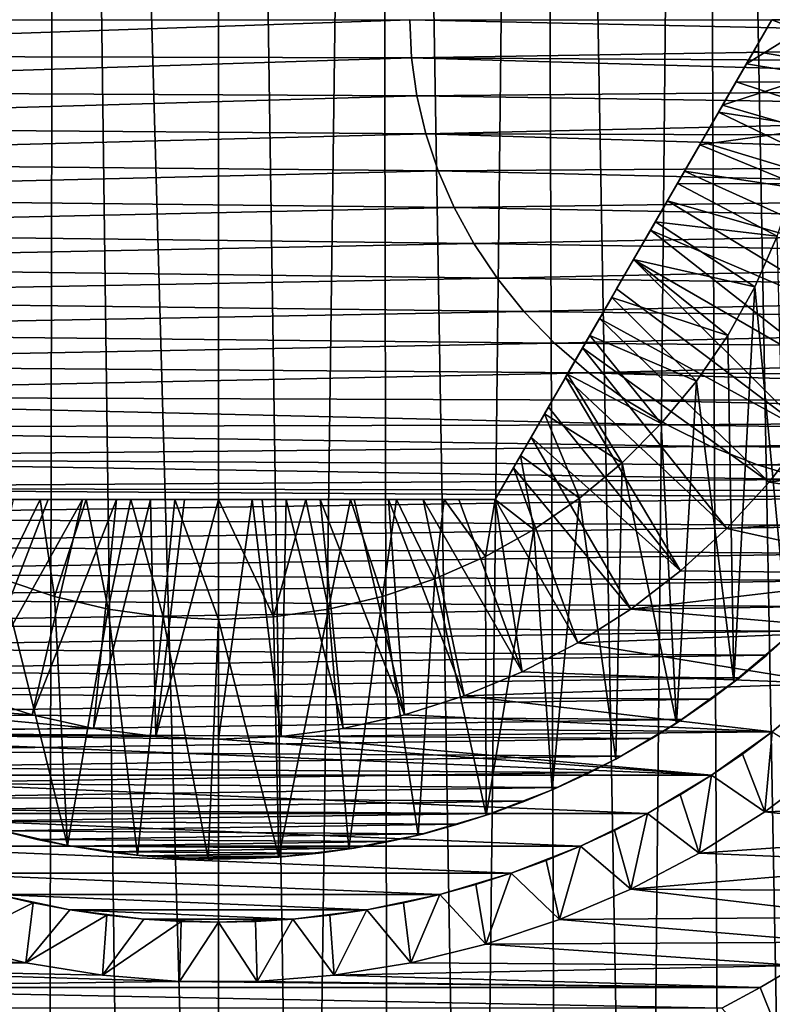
# Model space of a CAD drawing. Header units: metres. Extents: x -30 to 30, y -76 to 64.
# Tile 369 of 541: x -1.66 to 4.62, y 21.79 to 30. Entities that reach past the tile are written whole.
import ezdxf

# ---------------------------------------------------------------- set-up
doc = ezdxf.new("R2010")
doc.units = ezdxf.units.M
doc.layers.add('solid_508511', color=7, linetype='CONTINUOUS')

msp = doc.modelspace()

# ---------------------------------------------------------------- linework, layer by layer
at = {"layer": 'solid_508511'}
for points in [[(-1.425745, 10.251329, 22.955767), (-1.337299, 57.5, 22.961088), (-2.670147, 57.5, 22.844479)], [(-2.134133, 10.127596, 22.900774), (-1.425745, 10.251329, 22.955767), (-2.670147, 57.5, 22.844479)], [(-1.425745, 10.251329, 22.955767), (-0.713039, 10.325402, 22.988945), (-1.337299, 57.5, 22.961088)], [(-1.337299, 57.5, 22.961088), (0, 10.35, 23), (0, 57.5, 23)], [(-0.713039, 10.325402, 22.988945), (0, 10.35, 23), (-1.337299, 57.5, 22.961088)], [(0.713028, 10.325403, 22.988945), (1.337299, 57.5, 22.961088), (0, 57.5, 23)], [(0, 10.35, 23), (0.713028, 10.325403, 22.988945), (0, 57.5, 23)], [(0.713028, 10.325403, 22.988945), (1.425724, 10.251332, 22.955769), (1.337299, 57.5, 22.961088)], [(2.134112, 10.127601, 22.900776), (2.670147, 57.5, 22.844479), (1.337299, 57.5, 22.961088)], [(1.425724, 10.251332, 22.955769), (2.134112, 10.127601, 22.900776), (1.337299, 57.5, 22.961088)], [(2.134112, 10.127601, 22.900776), (2.837464, 9.95345, 22.824303), (2.670147, 57.5, 22.844479)], [(3.532685, 9.728444, 22.727079), (3.993941, 57.5, 22.650572), (2.670147, 57.5, 22.844479)], [(2.837464, 9.95345, 22.824303), (3.532685, 9.728444, 22.727079), (2.670147, 57.5, 22.844479)], [(3.532685, 9.728444, 22.727079), (4.216583, 9.452147, 22.610184), (3.993941, 57.5, 22.650572)], [(4.886701, 9.123749, 22.474878), (5.304138, 57.5, 22.380037), (3.993941, 57.5, 22.650572)], [(4.216583, 9.452147, 22.610184), (4.886701, 9.123749, 22.474878), (3.993941, 57.5, 22.650572)], [(-6.993744, 29.704144, -7), (-7, 30.000034, -7), (1.598076, 30, -7)], [(1.612737, 29.681604, -7), (-6.993744, 29.704144, -7), (1.598076, 30, -7)], [(10.00022, 29.816133, 7.544483), (1.612737, 29.681604, -7), (1.598076, 30, -7)], [(10.00022, 29.816133, 7.544483), (1.598076, 30, -7), (10.000314, 30, 7.553102)], [(4.618802, 30, -20.702564), (3.464102, 28, -14.500002), (3.646275, 28.315533, -14.483441)], [(4.466999, 29.73707, -20.619387), (3.464102, 28, -14.500002), (4.618802, 30, -20.702564)], [(4.618802, 30, -20.702564), (3.646275, 28.315533, -14.483441), (3.829648, 28.633144, -14.433737)], [(4.618802, 30, -20.702564), (3.829648, 28.633144, -14.433737), (4.015855, 28.955664, -14.350577)], [(4.618802, 30, -20.702564), (4.015855, 28.955664, -14.350577), (4.207068, 29.286856, -14.232921)], [(4.618802, 30, -20.702564), (4.207068, 29.286856, -14.232921), (4.406791, 29.632786, -14.077931)], [(4.406791, 29.632786, -14.077931), (4.978665, 29.538649, -13.5), (5, 30, -13.5)], [(4.618802, 30, -13.881198), (4.406791, 29.632786, -14.077931), (5, 30, -13.5)], [(4.618802, 30, -20.702564), (4.406791, 29.632786, -14.077931), (4.618802, 30, -13.881198)], [(4.466999, 29.73707, -20.619387), (4.618802, 30, -20.702564), (5.977163, 29.47707, -21.5)], [(4.618802, 30, -20.702564), (6, 30, -21.5), (5.977163, 29.47707, -21.5)], [(10.000038, 29.630878, 7.518483), (1.612737, 29.681604, -7), (10.00022, 29.816133, 7.544483)], [(4.466999, 29.73707, -20.619387), (4.319108, 29.480913, -20.54748), (3.464102, 28, -14.500002)], [(4.466999, 29.73707, -20.619387), (5.977163, 29.47707, -21.5), (4.319108, 29.480913, -20.54748)], [(1.612737, 29.681604, -7), (-6.97499, 29.408833, -7), (-6.993744, 29.704144, -7)], [(1.612737, 29.681604, -7), (1.656818, 29.364073, -7), (-6.97499, 29.408833, -7)], [(10.000075, 29.440229, 7.473949), (1.656818, 29.364073, -7), (1.612737, 29.681604, -7)], [(10.000075, 29.440229, 7.473949), (1.612737, 29.681604, -7), (10.000038, 29.630878, 7.518483)], [(4.406791, 29.632786, -14.077931), (4.207068, 29.286856, -14.232921), (4.978665, 29.538649, -13.5)], [(4.319108, 29.480913, -20.54748), (4.174129, 29.229803, -20.486511), (3.464102, 28, -14.500002)], [(4.319108, 29.480913, -20.54748), (5.908856, 28.958158, -21.5), (4.174129, 29.229803, -20.486511)], [(4.207068, 29.286856, -14.232921), (4.914877, 29.08131, -13.5), (4.978665, 29.538649, -13.5)], [(4.319108, 29.480913, -20.54748), (5.977163, 29.47707, -21.5), (5.908856, 28.958158, -21.5)], [(1.656818, 29.364073, -7), (-6.943773, 29.114561, -7), (-6.97499, 29.408833, -7)], [(10.000932, 29.240021, 7.408419), (1.656818, 29.364073, -7), (10.000075, 29.440229, 7.473949)], [(1.656818, 29.364073, -7), (1.730384, 29.049429, -7), (-6.943773, 29.114561, -7)], [(10.000932, 29.240021, 7.408419), (1.730384, 29.049429, -7), (1.656818, 29.364073, -7)], [(10.003689, 29.025465, 7.317835), (1.730384, 29.049429, -7), (10.000932, 29.240021, 7.408419)], [(4.174129, 29.229803, -20.486511), (4.03107, 28.982018, -20.436298), (3.464102, 28, -14.500002)], [(4.207068, 29.286856, -14.232921), (4.015855, 28.955664, -14.350577), (4.914877, 29.08131, -13.5)], [(4.174129, 29.229803, -20.486511), (5.795552, 28.447083, -21.5), (4.03107, 28.982018, -20.436298)], [(4.174129, 29.229803, -20.486511), (5.908856, 28.958158, -21.5), (5.795552, 28.447083, -21.5)], [(1.730384, 29.049429, -7), (-6.900136, 28.821817, -7), (-6.943773, 29.114561, -7)], [(4.015855, 28.955664, -14.350577), (4.80912, 28.63166, -13.5), (4.914877, 29.08131, -13.5)], [(1.730384, 29.049429, -7), (1.833847, 28.738335, -7), (-6.900136, 28.821817, -7)], [(10.010162, 28.793875, 7.197742), (1.833847, 28.738335, -7), (1.730384, 29.049429, -7)], [(10.010162, 28.793875, 7.197742), (1.730384, 29.049429, -7), (10.003689, 29.025465, 7.317835)], [(4.03107, 28.982018, -20.436298), (3.889006, 28.735956, -20.396841), (3.464102, 28, -14.500002)], [(4.03107, 28.982018, -20.436298), (5.795552, 28.447083, -21.5), (3.889006, 28.735956, -20.396841)], [(4.015855, 28.955664, -14.350577), (3.829648, 28.633144, -14.433737), (4.80912, 28.63166, -13.5)], [(1.833847, 28.738335, -7), (-6.844172, 28.531233, -7), (-6.900136, 28.821817, -7)], [(1.833847, 28.738335, -7), (1.96724, 28.433037, -7), (-6.844172, 28.531233, -7)], [(10.023155, 28.544376, 7.044078), (1.833847, 28.738335, -7), (10.010162, 28.793875, 7.197742)], [(10.023155, 28.544376, 7.044078), (1.96724, 28.433037, -7), (1.833847, 28.738335, -7)], [(3.889006, 28.735956, -20.396841), (3.747262, 28.490448, -20.368334), (3.464102, 28, -14.500002)], [(3.889006, 28.735956, -20.396841), (5.638171, 27.947914, -21.5), (3.747262, 28.490448, -20.368334)], [(3.889006, 28.735956, -20.396841), (5.795552, 28.447083, -21.5), (5.638171, 27.947914, -21.5)], [(3.829648, 28.633144, -14.433737), (3.646275, 28.315533, -14.483441), (4.662376, 28.193827, -13.5)], [(3.829648, 28.633144, -14.433737), (4.662376, 28.193827, -13.5), (4.80912, 28.63166, -13.5)], [(1.96724, 28.433037, -7), (-6.775984, 28.243292, -7), (-6.844172, 28.531233, -7)], [(10.046385, 28.280107, 6.855553), (1.96724, 28.433037, -7), (10.023155, 28.544376, 7.044078)], [(3.747262, 28.490448, -20.368334), (3.605686, 28.245232, -20.351082), (3.464102, 28, -14.500002)], [(3.747262, 28.490448, -20.368334), (5.437827, 27.464247, -21.5), (3.605686, 28.245232, -20.351082)], [(3.747262, 28.490448, -20.368334), (5.638171, 27.947914, -21.5), (5.437827, 27.464247, -21.5)], [(1.96724, 28.433037, -7), (2.130986, 28.134779, -7), (-6.775984, 28.243292, -7)], [(10.046385, 28.280107, 6.855553), (2.130986, 28.134779, -7), (1.96724, 28.433037, -7)], [(2.130986, 28.134779, -7), (-6.695674, 27.958445, -7), (-6.775984, 28.243292, -7)], [(10.083994, 28.007328, 6.634614), (2.130986, 28.134779, -7), (10.046385, 28.280107, 6.855553)], [(3.646275, 28.315533, -14.483441), (3.464102, 28, -14.500002), (4.475797, 27.771267, -13.5)], [(3.605686, 28.245232, -20.351082), (3.464102, 28, -20.345303), (3.464102, 28, -14.500002)], [(3.605686, 28.245232, -20.351082), (5.196173, 27.000036, -21.5), (3.464102, 28, -20.345303)], [(3.605686, 28.245232, -20.351082), (5.437827, 27.464247, -21.5), (5.196173, 27.000036, -21.5)], [(3.646275, 28.315533, -14.483441), (4.475797, 27.771267, -13.5), (4.662376, 28.193827, -13.5)], [(4.662376, 28.193827, -13.5), (4.475797, 27.771267, -13.5), (4.751496, 24.859644, -13.5)], [(2.130986, 28.134779, -7), (2.325296, 27.845528, -7), (-6.695674, 27.958445, -7)], [(10.083994, 28.007328, 6.634614), (2.325296, 27.845528, -7), (2.130986, 28.134779, -7)], [(3.464102, 28, -20.345303), (2.309401, 26, -13.881198), (2.521413, 26.367214, -14.077931)], [(3.464102, 28, -20.345303), (3.322517, 27.754768, -20.351082), (2.309401, 26, -13.881198)], [(10.139123, 27.736692, 6.389707), (2.325296, 27.845528, -7), (10.083994, 28.007328, 6.634614)], [(3.464102, 28, -20.345303), (2.521413, 26.367214, -14.077931), (2.721135, 26.713144, -14.232921)], [(3.464102, 28, -20.345303), (2.721135, 26.713144, -14.232921), (2.912349, 27.044336, -14.350577)], [(3.464102, 28, -20.345303), (2.912349, 27.044336, -14.350577), (3.098555, 27.366856, -14.433737)], [(3.464102, 28, -20.345303), (3.098555, 27.366856, -14.433737), (3.281929, 27.684467, -14.483441)], [(3.464102, 28, -14.500002), (3.281929, 27.684467, -14.483441), (4.251095, 27.367859, -13.5)], [(3.464102, 28, -20.345303), (3.281929, 27.684467, -14.483441), (3.464102, 28, -14.500002)], [(3.464102, 28, -20.345303), (4.914846, 26.558449, -21.5), (3.322517, 27.754768, -20.351082)], [(3.464102, 28, -14.500002), (4.251095, 27.367859, -13.5), (4.475797, 27.771267, -13.5)], [(3.464102, 28, -20.345303), (5.196173, 27.000036, -21.5), (4.914846, 26.558449, -21.5)], [(2.325296, 27.845528, -7), (-6.60339, 27.677238, -7), (-6.695674, 27.958445, -7)], [(2.325296, 27.845528, -7), (2.549958, 27.56785, -7), (-6.60339, 27.677238, -7)], [(10.139123, 27.736692, 6.389707), (2.549958, 27.56785, -7), (2.325296, 27.845528, -7)], [(3.322517, 27.754768, -20.351082), (3.180942, 27.509552, -20.368334), (2.309401, 26, -13.881198)], [(3.322517, 27.754768, -20.351082), (4.914846, 26.558449, -21.5), (3.180942, 27.509552, -20.368334)], [(4.475797, 27.771267, -13.5), (4.251095, 27.367859, -13.5), (4.302047, 24.478008, -13.5)], [(4.475797, 27.771267, -13.5), (4.302047, 24.478008, -13.5), (4.751496, 24.859644, -13.5)], [(2.549958, 27.56785, -7), (-6.499322, 27.400234, -7), (-6.60339, 27.677238, -7)], [(10.212739, 27.479347, 6.132743), (2.549958, 27.56785, -7), (10.139123, 27.736692, 6.389707)], [(3.281929, 27.684467, -14.483441), (3.098555, 27.366856, -14.433737), (3.990053, 26.986782, -13.5)], [(3.281929, 27.684467, -14.483441), (3.990053, 26.986782, -13.5), (4.251095, 27.367859, -13.5)], [(2.549958, 27.56785, -7), (2.805204, 27.303654, -7), (-6.499322, 27.400234, -7)], [(3.180942, 27.509552, -20.368334), (3.039197, 27.264044, -20.396841), (2.309401, 26, -13.881198)], [(10.212739, 27.479347, 6.132743), (2.805204, 27.303654, -7), (2.549958, 27.56785, -7)], [(3.180942, 27.509552, -20.368334), (4.596326, 26.143351, -21.5), (3.039197, 27.264044, -20.396841)], [(3.180942, 27.509552, -20.368334), (4.914846, 26.558449, -21.5), (4.596326, 26.143351, -21.5)], [(10.304389, 27.24147, 5.873087), (2.805204, 27.303654, -7), (10.212739, 27.479347, 6.132743)], [(2.805204, 27.303654, -7), (-6.383637, 27.127865, -7), (-6.499322, 27.400234, -7)], [(3.098555, 27.366856, -14.433737), (2.912349, 27.044336, -14.350577), (3.695044, 26.631529, -13.5)], [(3.098555, 27.366856, -14.433737), (3.695044, 26.631529, -13.5), (3.990053, 26.986782, -13.5)], [(4.251095, 27.367859, -13.5), (3.990053, 26.986782, -13.5), (4.302047, 24.478008, -13.5)], [(2.805204, 27.303654, -7), (3.089878, 27.056135, -7), (-6.383637, 27.127865, -7)], [(3.039197, 27.264044, -20.396841), (2.897133, 27.017982, -20.436298), (2.309401, 26, -13.881198)], [(10.304389, 27.24147, 5.873087), (3.089878, 27.056135, -7), (2.805204, 27.303654, -7)], [(3.039197, 27.264044, -20.396841), (4.242556, 25.757278, -21.5), (2.897133, 27.017982, -20.436298)], [(3.039197, 27.264044, -20.396841), (4.596326, 26.143351, -21.5), (4.242556, 25.757278, -21.5)], [(10.412542, 27.026348, 5.617796), (3.089878, 27.056135, -7), (10.304389, 27.24147, 5.873087)], [(3.089878, 27.056135, -7), (-6.256518, 26.860577, -7), (-6.383637, 27.127865, -7)], [(3.089878, 27.056135, -7), (3.40348, 26.827686, -7), (-6.256518, 26.860577, -7)], [(2.897133, 27.017982, -20.436298), (2.754074, 26.770197, -20.486511), (2.309401, 26, -13.881198)], [(2.912349, 27.044336, -14.350577), (2.721135, 26.713144, -14.232921), (3.368498, 26.304974, -13.5)], [(2.897133, 27.017982, -20.436298), (3.856819, 25.403814, -21.5), (2.754074, 26.770197, -20.486511)], [(2.897133, 27.017982, -20.436298), (4.242556, 25.757278, -21.5), (3.856819, 25.403814, -21.5)], [(2.912349, 27.044336, -14.350577), (3.368498, 26.304974, -13.5), (3.695044, 26.631529, -13.5)], [(10.535513, 26.834568, 5.370954), (3.40348, 26.827686, -7), (3.089878, 27.056135, -7)], [(10.535513, 26.834568, 5.370954), (3.089878, 27.056135, -7), (10.412542, 27.026348, 5.617796)], [(3.990053, 26.986782, -13.5), (3.695044, 26.631529, -13.5), (3.822144, 24.135599, -13.5)], [(3.990053, 26.986782, -13.5), (3.822144, 24.135599, -13.5), (4.302047, 24.478008, -13.5)], [(3.744213, 26.62146, -7), (-6.118235, 26.598944, -7), (-6.256518, 26.860577, -7)], [(3.40348, 26.827686, -7), (3.744213, 26.62146, -7), (-6.256518, 26.860577, -7)], [(2.754074, 26.770197, -20.486511), (2.609096, 26.519087, -20.54748), (2.309401, 26, -13.881198)], [(2.754074, 26.770197, -20.486511), (3.856819, 25.403814, -21.5), (2.609096, 26.519087, -20.54748)], [(10.67156, 26.66571, 5.135037), (3.40348, 26.827686, -7), (10.535513, 26.834568, 5.370954)], [(10.67156, 26.66571, 5.135037), (3.744213, 26.62146, -7), (3.40348, 26.827686, -7)], [(2.721135, 26.713144, -14.232921), (2.521413, 26.367214, -14.077931), (3.013159, 26.009909, -13.5)], [(2.721135, 26.713144, -14.232921), (3.013159, 26.009909, -13.5), (3.368498, 26.304974, -13.5)], [(3.744213, 26.62146, -7), (4.109855, 26.440464, -7), (-6.118235, 26.598944, -7)], [(3.695044, 26.631529, -13.5), (3.368498, 26.304974, -13.5), (3.822144, 24.135599, -13.5)], [(10.819113, 26.518759, 4.911358), (3.744213, 26.62146, -7), (10.67156, 26.66571, 5.135037)], [(10.819113, 26.518759, 4.911358), (4.109855, 26.440464, -7), (3.744213, 26.62146, -7)], [(4.109855, 26.440464, -7), (-5.969031, 26.34341, -7), (-6.118235, 26.598944, -7)], [(2.609096, 26.519087, -20.54748), (2.461204, 26.26293, -20.619387), (2.309401, 26, -13.881198)], [(2.609096, 26.519087, -20.54748), (3.441401, 25.085051, -21.5), (2.461204, 26.26293, -20.619387)], [(2.609096, 26.519087, -20.54748), (3.856819, 25.403814, -21.5), (3.441401, 25.085051, -21.5)], [(10.976858, 26.392488, 4.700452), (4.109855, 26.440464, -7), (10.819113, 26.518759, 4.911358)], [(4.596326, 26.143351, -21.5), (4.914846, 26.558449, -21.5), (6.618061, 26.418541, -21.5)], [(4.109855, 26.440464, -7), (4.498085, 26.287287, -7), (-5.969031, 26.34341, -7)], [(10.976858, 26.392488, 4.700452), (4.498085, 26.287287, -7), (4.109855, 26.440464, -7)], [(2.521413, 26.367214, -14.077931), (2.309401, 26, -13.881198), (2.632211, 25.748945, -13.5)], [(2.521413, 26.367214, -14.077931), (2.632211, 25.748945, -13.5), (3.013159, 26.009909, -13.5)], [(11.143622, 26.2857, 4.502546), (4.498085, 26.287287, -7), (10.976858, 26.392488, 4.700452)], [(4.596326, 26.143351, -21.5), (6.618061, 26.418541, -21.5), (6.299626, 25.884136, -21.5)], [(4.904557, 26.164854, -7), (-5.809138, 26.094374, -7), (-5.969031, 26.34341, -7)], [(4.498085, 26.287287, -7), (4.904557, 26.164854, -7), (-5.969031, 26.34341, -7)], [(3.368498, 26.304974, -13.5), (3.013159, 26.009909, -13.5), (3.315054, 23.834743, -13.5)], [(3.368498, 26.304974, -13.5), (3.315054, 23.834743, -13.5), (3.822144, 24.135599, -13.5)], [(11.31857, 26.197231, 4.317469), (4.904557, 26.164854, -7), (4.498085, 26.287287, -7)], [(11.31857, 26.197231, 4.317469), (4.498085, 26.287287, -7), (11.143622, 26.2857, 4.502546)], [(2.461204, 26.26293, -20.619387), (2.309401, 26, -20.702564), (2.309401, 26, -13.881198)], [(2.461204, 26.26293, -20.619387), (3.000073, 24.80389, -21.5), (2.309401, 26, -20.702564)], [(2.461204, 26.26293, -20.619387), (3.441401, 25.085051, -21.5), (3.000073, 24.80389, -21.5)], [(4.904557, 26.164854, -7), (5.326186, 26.075079, -7), (-5.809138, 26.094374, -7)], [(4.242556, 25.757278, -21.5), (4.596326, 26.143351, -21.5), (6.299626, 25.884136, -21.5)], [(5.758276, 26.019766, -7), (-5.638849, 25.852304, -7), (-5.809138, 26.094374, -7)], [(5.326186, 26.075079, -7), (5.758276, 26.019766, -7), (-5.809138, 26.094374, -7)], [(5.758276, 26.019766, -7), (5.584857, 25.779886, -7), (-5.638849, 25.852304, -7)], [(0, 26, -20.345303), (-2.309401, 26, -13.881198), (-1.885378, 26, -14.077931)], [(-1.420055, 26, -20.486511), (-1.710012, 26, -20.54748), (-2.309401, 26, -13.881198)], [(-1.133937, 26, -20.436298), (-1.420055, 26, -20.486511), (-2.309401, 26, -13.881198)], [(-0.849809, 26, -20.396841), (-1.133937, 26, -20.436298), (-2.309401, 26, -13.881198)], [(-0.56632, 26, -20.368334), (-0.849809, 26, -20.396841), (-2.309401, 26, -13.881198)], [(-0.28317, 26, -20.351082), (-0.56632, 26, -20.368334), (-2.309401, 26, -13.881198)], [(0, 26, -20.345303), (-0.28317, 26, -20.351082), (-2.309401, 26, -13.881198)], [(-1.133937, 26, -20.436298), (-1.552869, 24.204432, -21.5), (-2.05214, 24.361853, -21.5)], [(-1.420055, 26, -20.486511), (-2.05214, 24.361853, -21.5), (-1.710012, 26, -20.54748)], [(-1.133937, 26, -20.436298), (-2.05214, 24.361853, -21.5), (-1.420055, 26, -20.486511)], [(-1.485935, 26, -14.23292), (-1.885378, 26, -14.077931), (-1.806239, 25.33765, -13.5)], [(0, 26, -20.345303), (-1.885378, 26, -14.077931), (-1.485935, 26, -14.23292)], [(-1.485935, 26, -14.23292), (-1.806239, 25.33765, -13.5), (-1.368264, 25.190855, -13.5)], [(-0.849809, 26, -20.396841), (-1.041886, 24.091156, -21.5), (-1.552869, 24.204432, -21.5)], [(-0.849809, 26, -20.396841), (-1.552869, 24.204432, -21.5), (-1.133937, 26, -20.436298)], [(-1.103509, 26, -14.350576), (-1.485935, 26, -14.23292), (-1.368264, 25.190855, -13.5)], [(0, 26, -20.345303), (-1.485935, 26, -14.23292), (-1.103509, 26, -14.350576)], [(-1.103509, 26, -14.350576), (-1.368264, 25.190855, -13.5), (-0.918765, 25.085142, -13.5)], [(-0.731094, 26, -14.433737), (-1.103509, 26, -14.350576), (-0.918765, 25.085142, -13.5)], [(0, 26, -20.345303), (-1.103509, 26, -14.350576), (-0.731094, 26, -14.433737)], [(-0.56632, 26, -20.368334), (-0.522902, 24.022829, -21.5), (-1.041886, 24.091156, -21.5)], [(-0.56632, 26, -20.368334), (-1.041886, 24.091156, -21.5), (-0.849809, 26, -20.396841)], [(-0.731094, 26, -14.433737), (-0.918765, 25.085142, -13.5), (-0.461297, 25.021324, -13.5)], [(-0.364347, 26, -14.483441), (-0.731094, 26, -14.433737), (-0.461297, 25.021324, -13.5)], [(0, 26, -20.345303), (-0.731094, 26, -14.433737), (-0.364347, 26, -14.483441)], [(-0.28317, 26, -20.351082), (-0.522902, 24.022829, -21.5), (-0.56632, 26, -20.368334)], [(0, 26, -20.345303), (0, 24.000006, -21.5), (-0.522902, 24.022829, -21.5)], [(0, 26, -20.345303), (-0.522902, 24.022829, -21.5), (-0.28317, 26, -20.351082)], [(-0.364347, 26, -14.483441), (-0.461297, 25.021324, -13.5), (0, 25.000006, -13.5)], [(0, 26, -14.500002), (-0.364347, 26, -14.483441), (0, 25.000006, -13.5)], [(0, 26, -20.345303), (-0.364347, 26, -14.483441), (0, 26, -14.500002)], [(0, 26, -14.500002), (0, 25.000006, -13.5), (0.461297, 25.021324, -13.5)], [(0.364347, 26, -14.483441), (0, 26, -14.500002), (0.461297, 25.021324, -13.5)], [(2.309401, 26, -20.702564), (0, 26, -14.500002), (0.364347, 26, -14.483441)], [(0.28317, 26, -20.351082), (0, 26, -20.345303), (0, 26, -14.500002)], [(0.56632, 26, -20.368334), (0.28317, 26, -20.351082), (0, 26, -14.500002)], [(0.849809, 26, -20.396841), (0.56632, 26, -20.368334), (0, 26, -14.500002)], [(1.133937, 26, -20.436298), (0.849809, 26, -20.396841), (0, 26, -14.500002)], [(1.420055, 26, -20.486511), (1.133937, 26, -20.436298), (0, 26, -14.500002)], [(1.710012, 26, -20.54748), (1.420055, 26, -20.486511), (0, 26, -14.500002)], [(2.005795, 26, -20.619387), (1.710012, 26, -20.54748), (0, 26, -14.500002)], [(2.309401, 26, -20.702564), (2.005795, 26, -20.619387), (0, 26, -14.500002)], [(0.28317, 26, -20.351082), (0.522902, 24.022829, -21.5), (0, 24.000006, -21.5)], [(0.28317, 26, -20.351082), (0, 24.000006, -21.5), (0, 26, -20.345303)], [(0.56632, 26, -20.368334), (0.522902, 24.022829, -21.5), (0.28317, 26, -20.351082)], [(0.731094, 26, -14.433737), (0.364347, 26, -14.483441), (0.461297, 25.021324, -13.5)], [(2.309401, 26, -20.702564), (0.364347, 26, -14.483441), (0.731094, 26, -14.433737)], [(0.731094, 26, -14.433737), (0.461297, 25.021324, -13.5), (0.918765, 25.085142, -13.5)], [(0.56632, 26, -20.368334), (1.041886, 24.091156, -21.5), (0.522902, 24.022829, -21.5)], [(0.849809, 26, -20.396841), (1.041886, 24.091156, -21.5), (0.56632, 26, -20.368334)], [(1.103509, 26, -14.350576), (0.731094, 26, -14.433737), (0.918765, 25.085142, -13.5)], [(2.309401, 26, -20.702564), (0.731094, 26, -14.433737), (1.103509, 26, -14.350576)], [(0.849809, 26, -20.396841), (1.552869, 24.204432, -21.5), (1.041886, 24.091156, -21.5)], [(1.133937, 26, -20.436298), (1.552869, 24.204432, -21.5), (0.849809, 26, -20.396841)], [(1.103509, 26, -14.350576), (0.918765, 25.085142, -13.5), (1.368264, 25.190855, -13.5)], [(1.485935, 26, -14.23292), (1.103509, 26, -14.350576), (1.368264, 25.190855, -13.5)], [(2.309401, 26, -20.702564), (1.103509, 26, -14.350576), (1.485935, 26, -14.23292)], [(1.420055, 26, -20.486511), (1.552869, 24.204432, -21.5), (1.133937, 26, -20.436298)], [(1.485935, 26, -14.23292), (1.368264, 25.190855, -13.5), (1.806239, 25.33765, -13.5)], [(1.420055, 26, -20.486511), (2.05214, 24.361853, -21.5), (1.552869, 24.204432, -21.5)], [(1.710012, 26, -20.54748), (2.05214, 24.361853, -21.5), (1.420055, 26, -20.486511)], [(1.885378, 26, -14.077931), (1.485935, 26, -14.23292), (1.806239, 25.33765, -13.5)], [(2.309401, 26, -20.702564), (1.485935, 26, -14.23292), (1.885378, 26, -14.077931)], [(1.710012, 26, -20.54748), (2.535681, 24.562138, -21.5), (2.05214, 24.361853, -21.5)], [(2.005795, 26, -20.619387), (2.535681, 24.562138, -21.5), (1.710012, 26, -20.54748)], [(1.885378, 26, -14.077931), (1.806239, 25.33765, -13.5), (2.228665, 25.524172, -13.5)], [(2.309401, 26, -13.881198), (1.885378, 26, -14.077931), (2.228665, 25.524172, -13.5)], [(2.309401, 26, -20.702564), (1.885378, 26, -14.077931), (2.309401, 26, -13.881198)], [(2.309401, 26, -20.702564), (2.535681, 24.562138, -21.5), (2.005795, 26, -20.619387)], [(2.309401, 26, -13.881198), (2.228665, 25.524172, -13.5), (2.632211, 25.748945, -13.5)], [(2.309401, 26, -20.702564), (3.000073, 24.80389, -21.5), (2.535681, 24.562138, -21.5)], [(3.013159, 26.009909, -13.5), (2.632211, 25.748945, -13.5), (2.784509, 23.577656, -13.5)], [(3.013159, 26.009909, -13.5), (2.784509, 23.577656, -13.5), (3.315054, 23.834743, -13.5)], [(4.242556, 25.757278, -21.5), (6.299626, 25.884136, -21.5), (5.938314, 25.378098, -21.5)], [(5.584857, 25.779886, -7), (-5.458514, 25.617695, -7), (-5.638849, 25.852304, -7)], [(5.584857, 25.779886, -7), (5.401536, 25.547653, -7), (-5.458514, 25.617695, -7)], [(2.632211, 25.748945, -13.5), (2.228665, 25.524172, -13.5), (2.234171, 23.366114, -13.5)], [(2.632211, 25.748945, -13.5), (2.234171, 23.366114, -13.5), (2.784509, 23.577656, -13.5)], [(3.856819, 25.403814, -21.5), (4.242556, 25.757278, -21.5), (5.938314, 25.378098, -21.5)], [(5.401536, 25.547653, -7), (-5.268423, 25.390909, -7), (-5.458514, 25.617695, -7)], [(5.401536, 25.547653, -7), (5.208529, 25.323332, -7), (-5.268423, 25.390909, -7)], [(2.228665, 25.524172, -13.5), (1.806239, 25.33765, -13.5), (2.234171, 23.366114, -13.5)], [(5.208529, 25.323332, -7), (-5.068874, 25.172318, -7), (-5.268423, 25.390909, -7)], [(3.441401, 25.085051, -21.5), (3.856819, 25.403814, -21.5), (5.938314, 25.378098, -21.5)], [(3.441401, 25.085051, -21.5), (5.938314, 25.378098, -21.5), (5.536325, 24.903458, -21.5)], [(5.208529, 25.323332, -7), (5.006174, 25.10733, -7), (-5.068874, 25.172318, -7)], [(-1.806239, 25.33765, -13.5), (-1.832723, 23.244181, -13.5), (-1.257711, 23.113914, -13.5)], [(-1.368264, 25.190855, -13.5), (-1.806239, 25.33765, -13.5), (-1.257711, 23.113914, -13.5)], [(1.806239, 25.33765, -13.5), (1.368264, 25.190855, -13.5), (1.667981, 23.20163, -13.5)], [(1.806239, 25.33765, -13.5), (1.667981, 23.20163, -13.5), (2.234171, 23.366114, -13.5)], [(5.006174, 25.10733, -7), (-4.860294, 24.962391, -7), (-5.068874, 25.172318, -7)], [(-0.918765, 25.085142, -13.5), (-1.368264, 25.190855, -13.5), (-1.257711, 23.113914, -13.5)], [(1.368264, 25.190855, -13.5), (0.918765, 25.085142, -13.5), (1.090006, 23.085388, -13.5)], [(1.368264, 25.190855, -13.5), (1.090006, 23.085388, -13.5), (1.667981, 23.20163, -13.5)], [(5.006174, 25.10733, -7), (4.794906, 24.900112, -7), (-4.860294, 24.962391, -7)], [(-0.918765, 25.085142, -13.5), (-1.257711, 23.113914, -13.5), (-0.673795, 23.032505, -13.5)], [(-0.461297, 25.021324, -13.5), (-0.918765, 25.085142, -13.5), (-0.673795, 23.032505, -13.5)], [(0.918765, 25.085142, -13.5), (0.461297, 25.021324, -13.5), (0.504225, 23.018185, -13.5)], [(0.918765, 25.085142, -13.5), (0.504225, 23.018185, -13.5), (1.090006, 23.085388, -13.5)], [(3.000073, 24.80389, -21.5), (3.441401, 25.085051, -21.5), (5.536325, 24.903458, -21.5)], [(4.794906, 24.900112, -7), (-4.643049, 24.761482, -7), (-4.860294, 24.962391, -7)], [(-0.461297, 25.021324, -13.5), (-0.673795, 23.032505, -13.5), (-0.085046, 23.000517, -13.5)], [(0, 25.000006, -13.5), (-0.461297, 25.021324, -13.5), (-0.085046, 23.000517, -13.5)], [(0, 25.000006, -13.5), (-0.085046, 23.000517, -13.5), (0.504225, 23.018185, -13.5)], [(0.461297, 25.021324, -13.5), (0, 25.000006, -13.5), (0.504225, 23.018185, -13.5)], [(4.794906, 24.900112, -7), (4.575084, 24.702021, -7), (-4.643049, 24.761482, -7)], [(3.000073, 24.80389, -21.5), (5.536325, 24.903458, -21.5), (5.096563, 24.463697, -21.5)], [(4.751496, 24.859644, -13.5), (4.575084, 24.702021, -7), (4.794906, 24.900112, -7)], [(2.535681, 24.562138, -21.5), (3.000073, 24.80389, -21.5), (5.096563, 24.463697, -21.5)], [(4.751496, 24.859644, -13.5), (4.302047, 24.478008, -13.5), (4.575084, 24.702021, -7)], [(4.575084, 24.702021, -7), (-4.417478, 24.56991, -7), (-4.643049, 24.761482, -7)], [(4.575084, 24.702021, -7), (4.347051, 24.513367, -7), (-4.417478, 24.56991, -7)], [(4.302047, 24.478008, -13.5), (4.347051, 24.513367, -7), (4.575084, 24.702021, -7)], [(4.347051, 24.513367, -7), (-4.18399, 24.388029, -7), (-4.417478, 24.56991, -7)], [(2.05214, 24.361853, -21.5), (2.535681, 24.562138, -21.5), (5.096563, 24.463697, -21.5)], [(4.347051, 24.513367, -7), (4.111238, 24.334517, -7), (-4.18399, 24.388029, -7)], [(4.302047, 24.478008, -13.5), (3.822144, 24.135599, -13.5), (4.111238, 24.334517, -7)], [(4.302047, 24.478008, -13.5), (4.111238, 24.334517, -7), (4.347051, 24.513367, -7)], [(-1.041886, 24.091156, -21.5), (-4.621971, 24.061731, -21.5), (-5.096563, 24.463697, -21.5)], [(-1.552869, 24.204432, -21.5), (-1.041886, 24.091156, -21.5), (-5.096563, 24.463697, -21.5)], [(-2.05214, 24.361853, -21.5), (-1.552869, 24.204432, -21.5), (-5.096563, 24.463697, -21.5)], [(4.111238, 24.334517, -7), (-3.943069, 24.216213, -7), (-4.18399, 24.388029, -7)], [(2.05214, 24.361853, -21.5), (5.096563, 24.463697, -21.5), (4.621971, 24.061731, -21.5)], [(4.621998, 24.061754, -37.499996), (4.621971, 24.061731, -21.5), (5.096563, 24.463697, -21.5)], [(4.111238, 24.334517, -7), (3.868122, 24.165825, -7), (-3.943069, 24.216213, -7)], [(1.552869, 24.204432, -21.5), (2.05214, 24.361853, -21.5), (4.621971, 24.061731, -21.5)], [(3.822144, 24.135599, -13.5), (3.868122, 24.165825, -7), (4.111238, 24.334517, -7)], [(3.868122, 24.165825, -7), (-3.6951, 24.054731, -7), (-3.943069, 24.216213, -7)], [(3.868122, 24.165825, -7), (3.618084, 24.007549, -7), (-3.6951, 24.054731, -7)], [(1.041886, 24.091156, -21.5), (1.552869, 24.204432, -21.5), (4.621971, 24.061731, -21.5)], [(3.822144, 24.135599, -13.5), (3.618084, 24.007549, -7), (3.868122, 24.165825, -7)], [(-1.041886, 24.091156, -21.5), (-0.522902, 24.022829, -21.5), (-4.621971, 24.061731, -21.5)], [(4.115746, 23.700296, -21.5), (-4.115746, 23.700296, -21.5), (-4.621971, 24.061731, -21.5)], [(0, 24.000006, -21.5), (4.115746, 23.700296, -21.5), (-4.621971, 24.061731, -21.5)], [(-0.522902, 24.022829, -21.5), (0, 24.000006, -21.5), (-4.621971, 24.061731, -21.5)], [(3.618084, 24.007549, -7), (-3.440475, 23.903843, -7), (-3.6951, 24.054731, -7)], [(0.522902, 24.022829, -21.5), (1.041886, 24.091156, -21.5), (4.621971, 24.061731, -21.5)], [(0.522902, 24.022829, -21.5), (4.621971, 24.061731, -21.5), (4.115746, 23.700296, -21.5)], [(3.822144, 24.135599, -13.5), (3.315054, 23.834743, -13.5), (3.618084, 24.007549, -7)], [(4.115749, 23.700298, -37.499996), (4.115746, 23.700296, -21.5), (4.621971, 24.061731, -21.5)], [(4.37267, 23.875835, -37.499996), (4.115749, 23.700298, -37.499996), (4.621971, 24.061731, -21.5)], [(4.621998, 24.061754, -37.499996), (4.558733, 23.395557, -38), (4.37267, 23.875835, -37.499996)], [(4.621998, 24.061754, -37.499996), (4.37267, 23.875835, -37.499996), (4.621971, 24.061731, -21.5)], [(4.621998, 24.061754, -37.499996), (5.075387, 23.783796, -38), (4.558733, 23.395557, -38)], [(3.618084, 24.007549, -7), (3.361529, 23.859957, -7), (-3.440475, 23.903843, -7)], [(0, 24.000006, -21.5), (0.522902, 24.022829, -21.5), (4.115746, 23.700296, -21.5)], [(3.315054, 23.834743, -13.5), (3.361529, 23.859957, -7), (3.618084, 24.007549, -7)], [(3.361529, 23.859957, -7), (-3.179734, 23.763874, -7), (-3.440475, 23.903843, -7)], [(3.361529, 23.859957, -7), (3.099007, 23.723366, -7), (-3.179734, 23.763874, -7)], [(3.315054, 23.834743, -13.5), (2.784509, 23.577656, -13.5), (3.099007, 23.723366, -7)], [(3.315054, 23.834743, -13.5), (3.099007, 23.723366, -7), (3.361529, 23.859957, -7)], [(4.37267, 23.875835, -37.499996), (4.558733, 23.395557, -38), (4.115749, 23.700298, -37.499996)], [(3.099007, 23.723366, -7), (-2.913338, 23.635061, -7), (-3.179734, 23.763874, -7)], [(4.558733, 23.395557, -38), (5.075387, 23.783796, -38), (6.540721, 23.459244, -38)], [(3.581541, 23.381981, -21.5), (-3.581541, 23.381981, -21.5), (-4.115746, 23.700296, -21.5)], [(4.115746, 23.700296, -21.5), (3.581541, 23.381981, -21.5), (-4.115746, 23.700296, -21.5)], [(3.099007, 23.723366, -7), (2.830968, 23.598, -7), (-2.913338, 23.635061, -7)], [(2.784509, 23.577656, -13.5), (2.830968, 23.598, -7), (3.099007, 23.723366, -7)], [(3.581557, 23.381989, -37.499996), (3.581541, 23.381981, -21.5), (4.115746, 23.700296, -21.5)], [(3.851941, 23.535624, -37.499996), (3.581557, 23.381989, -37.499996), (4.115746, 23.700296, -21.5)], [(4.115749, 23.700298, -37.499996), (4.012507, 23.050142, -38), (3.851941, 23.535624, -37.499996)], [(4.115749, 23.700298, -37.499996), (3.851941, 23.535624, -37.499996), (4.115746, 23.700296, -21.5)], [(4.115749, 23.700298, -37.499996), (4.558733, 23.395557, -38), (4.012507, 23.050142, -38)], [(2.830968, 23.598, -7), (-2.641704, 23.517609, -7), (-2.913338, 23.635061, -7)], [(2.830968, 23.598, -7), (2.557832, 23.484058, -7), (-2.641704, 23.517609, -7)], [(2.784509, 23.577656, -13.5), (2.234171, 23.366114, -13.5), (2.557832, 23.484058, -7)], [(2.784509, 23.577656, -13.5), (2.557832, 23.484058, -7), (2.830968, 23.598, -7)], [(2.557832, 23.484058, -7), (-2.365318, 23.411734, -7), (-2.641704, 23.517609, -7)], [(2.557832, 23.484058, -7), (2.280106, 23.38176, -7), (-2.365318, 23.411734, -7)], [(2.234171, 23.366114, -13.5), (2.280106, 23.38176, -7), (2.557832, 23.484058, -7)], [(3.851941, 23.535624, -37.499996), (4.012507, 23.050142, -38), (3.581557, 23.381989, -37.499996)], [(2.280106, 23.38176, -7), (-2.084759, 23.317654, -7), (-2.365318, 23.411734, -7)], [(4.558733, 23.395557, -38), (6.540721, 23.459244, -38), (6.279001, 23.207603, -38)], [(3.022651, 23.108761, -21.5), (-3.022651, 23.108761, -21.5), (-3.581541, 23.381981, -21.5)], [(3.581541, 23.381981, -21.5), (3.022651, 23.108761, -21.5), (-3.581541, 23.381981, -21.5)], [(2.280106, 23.38176, -7), (1.998357, 23.291309, -7), (-2.084759, 23.317654, -7)], [(1.998357, 23.291309, -7), (-1.800475, 23.235514, -7), (-2.084759, 23.317654, -7)], [(2.234171, 23.366114, -13.5), (1.667981, 23.20163, -13.5), (1.998357, 23.291309, -7)], [(2.234171, 23.366114, -13.5), (1.998357, 23.291309, -7), (2.280106, 23.38176, -7)], [(3.022679, 23.10877, -37.499996), (3.022651, 23.108761, -21.5), (3.581541, 23.381981, -21.5)], [(3.304996, 23.239628, -37.499996), (3.022679, 23.10877, -37.499996), (3.581541, 23.381981, -21.5)], [(3.581557, 23.381989, -37.499996), (3.440216, 22.749788, -38), (3.304996, 23.239628, -37.499996)], [(3.581557, 23.381989, -37.499996), (3.304996, 23.239628, -37.499996), (3.581541, 23.381981, -21.5)], [(3.581557, 23.381989, -37.499996), (4.012507, 23.050142, -38), (3.440216, 22.749788, -38)], [(4.012507, 23.050142, -38), (4.558733, 23.395557, -38), (6.279001, 23.207603, -38)], [(-1.832723, 23.244181, -13.5), (-1.800475, 23.235514, -7), (-1.512916, 23.165449, -7)], [(-1.257711, 23.113914, -13.5), (-1.832723, 23.244181, -13.5), (-1.512916, 23.165449, -7)], [(1.998357, 23.291309, -7), (1.713031, 23.212841, -7), (-1.800475, 23.235514, -7)], [(1.713031, 23.212841, -7), (-1.512916, 23.165449, -7), (-1.800475, 23.235514, -7)], [(1.667981, 23.20163, -13.5), (1.713031, 23.212841, -7), (1.998357, 23.291309, -7)], [(3.304996, 23.239628, -37.499996), (3.440216, 22.749788, -38), (3.022679, 23.10877, -37.499996)], [(1.713031, 23.212841, -7), (1.424586, 23.146494, -7), (-1.512916, 23.165449, -7)], [(1.424586, 23.146494, -7), (-1.222684, 23.107611, -7), (-1.512916, 23.165449, -7)], [(-1.257711, 23.113914, -13.5), (-1.512916, 23.165449, -7), (-1.222684, 23.107611, -7)], [(1.667981, 23.20163, -13.5), (1.090006, 23.085388, -13.5), (1.424586, 23.146494, -7)], [(1.667981, 23.20163, -13.5), (1.424586, 23.146494, -7), (1.713031, 23.212841, -7)], [(4.012507, 23.050142, -38), (6.279001, 23.207603, -38), (6.007367, 22.966227, -38)], [(2.443455, 22.882761, -21.5), (-2.443455, 22.882761, -21.5), (-3.022651, 23.108761, -21.5)], [(3.022651, 23.108761, -21.5), (2.443455, 22.882761, -21.5), (-3.022651, 23.108761, -21.5)], [(-1.257711, 23.113914, -13.5), (-1.222684, 23.107611, -7), (-0.930301, 23.062096, -7)], [(-0.673795, 23.032505, -13.5), (-1.257711, 23.113914, -13.5), (-0.930301, 23.062096, -7)], [(1.424586, 23.146494, -7), (1.133636, 23.092407, -7), (-1.222684, 23.107611, -7)], [(1.133636, 23.092407, -7), (-0.930301, 23.062096, -7), (-1.222684, 23.107611, -7)], [(1.133636, 23.092407, -7), (0.840688, 23.050667, -7), (-0.930301, 23.062096, -7)], [(1.090006, 23.085388, -13.5), (0.504225, 23.018185, -13.5), (0.840688, 23.050667, -7)], [(1.090006, 23.085388, -13.5), (0.840688, 23.050667, -7), (1.133636, 23.092407, -7)], [(1.090006, 23.085388, -13.5), (1.133636, 23.092407, -7), (1.424586, 23.146494, -7)], [(2.443447, 22.882753, -37.499996), (2.443455, 22.882761, -21.5), (3.022651, 23.108761, -21.5)], [(2.735433, 22.989792, -37.499996), (2.443447, 22.882753, -37.499996), (3.022651, 23.108761, -21.5)], [(3.022679, 23.10877, -37.499996), (2.845771, 22.496515, -38), (2.735433, 22.989792, -37.499996)], [(3.022679, 23.10877, -37.499996), (2.735433, 22.989792, -37.499996), (3.022651, 23.108761, -21.5)], [(3.022679, 23.10877, -37.499996), (3.440216, 22.749788, -38), (2.845771, 22.496515, -38)], [(0.840688, 23.050667, -7), (-0.636225, 23.028973, -7), (-0.930301, 23.062096, -7)], [(-0.673795, 23.032505, -13.5), (-0.930301, 23.062096, -7), (-0.636225, 23.028973, -7)], [(-0.673795, 23.032505, -13.5), (-0.636225, 23.028973, -7), (-0.340973, 23.00831, -7)], [(-0.085046, 23.000517, -13.5), (-0.673795, 23.032505, -13.5), (-0.340973, 23.00831, -7)], [(0.840688, 23.050667, -7), (0.5462, 23.021341, -7), (-0.636225, 23.028973, -7)], [(0.5462, 23.021341, -7), (-0.340973, 23.00831, -7), (-0.636225, 23.028973, -7)], [(0.5462, 23.021341, -7), (0.250709, 23.004492, -7), (-0.340973, 23.00831, -7)], [(0.250709, 23.004492, -7), (-0.045171, 23.000147, -7), (-0.340973, 23.00831, -7)], [(-0.085046, 23.000517, -13.5), (-0.340973, 23.00831, -7), (-0.045171, 23.000147, -7)], [(0.504225, 23.018185, -13.5), (-0.085046, 23.000517, -13.5), (0.250709, 23.004492, -7)], [(-0.085046, 23.000517, -13.5), (-0.045171, 23.000147, -7), (0.250709, 23.004492, -7)], [(0.504225, 23.018185, -13.5), (0.250709, 23.004492, -7), (0.5462, 23.021341, -7)], [(0.504225, 23.018185, -13.5), (0.5462, 23.021341, -7), (0.840688, 23.050667, -7)], [(2.735433, 22.989792, -37.499996), (2.845771, 22.496515, -38), (2.443447, 22.882753, -37.499996)], [(3.440216, 22.749788, -38), (4.012507, 23.050142, -38), (6.007367, 22.966227, -38)], [(3.440216, 22.749788, -38), (6.007367, 22.966227, -38), (5.726557, 22.735771, -38)], [(1.847201, 22.705246, -21.5), (-1.847201, 22.705246, -21.5), (-2.443455, 22.882761, -21.5)], [(2.443455, 22.882761, -21.5), (1.847201, 22.705246, -21.5), (-2.443455, 22.882761, -21.5)], [(1.847231, 22.705252, -37.499996), (1.847201, 22.705246, -21.5), (2.443455, 22.882761, -21.5)], [(2.147132, 22.787827, -37.499996), (1.847231, 22.705252, -37.499996), (2.443455, 22.882761, -21.5)], [(2.443447, 22.882753, -37.499996), (2.147132, 22.787827, -37.499996), (2.443455, 22.882761, -21.5)], [(2.443447, 22.882753, -37.499996), (2.232644, 22.291826, -38), (2.147132, 22.787827, -37.499996)], [(2.443447, 22.882753, -37.499996), (2.845771, 22.496515, -38), (2.232644, 22.291826, -38)], [(2.147132, 22.787827, -37.499996), (2.232644, 22.291826, -38), (1.847231, 22.705252, -37.499996)], [(2.845771, 22.496515, -38), (3.440216, 22.749788, -38), (5.437001, 22.516584, -38)], [(3.440216, 22.749788, -38), (5.726557, 22.735771, -38), (5.437001, 22.516584, -38)], [(-1.544265, 22.63516, -37.499996), (-2.232642, 22.291826, -38), (-1.847229, 22.70525, -37.499996)], [(-1.847229, 22.70525, -37.499996), (-1.847201, 22.705246, -21.5), (-1.238659, 22.577648, -21.5)], [(-1.544265, 22.63516, -37.499996), (-1.847229, 22.70525, -37.499996), (-1.238659, 22.577648, -21.5)], [(1.238659, 22.577648, -21.5), (-1.238659, 22.577648, -21.5), (-1.847201, 22.705246, -21.5)], [(1.847201, 22.705246, -21.5), (1.238659, 22.577648, -21.5), (-1.847201, 22.705246, -21.5)], [(1.238641, 22.577642, -37.499996), (1.238659, 22.577648, -21.5), (1.847201, 22.705246, -21.5)], [(1.544266, 22.63516, -37.499996), (1.238641, 22.577642, -37.499996), (1.847201, 22.705246, -21.5)], [(1.847231, 22.705252, -37.499996), (1.605309, 22.137196, -38), (1.544266, 22.63516, -37.499996)], [(1.847231, 22.705252, -37.499996), (1.544266, 22.63516, -37.499996), (1.847201, 22.705246, -21.5)], [(1.847231, 22.705252, -37.499996), (2.232644, 22.291826, -38), (1.605309, 22.137196, -38)], [(-1.544265, 22.63516, -37.499996), (-1.605307, 22.137196, -38), (-2.232642, 22.291826, -38)], [(-1.23864, 22.577642, -37.499996), (-1.605307, 22.137196, -38), (-1.544265, 22.63516, -37.499996)], [(-0.930703, 22.532778, -37.499996), (-1.605307, 22.137196, -38), (-1.23864, 22.577642, -37.499996)], [(-1.23864, 22.577642, -37.499996), (-1.544265, 22.63516, -37.499996), (-1.238659, 22.577648, -21.5)], [(0.621408, 22.5007, -21.5), (-0.621408, 22.5007, -21.5), (-1.238659, 22.577648, -21.5)], [(-1.23864, 22.577642, -37.499996), (-1.238659, 22.577648, -21.5), (-0.621408, 22.5007, -21.5)], [(1.238659, 22.577648, -21.5), (0.621408, 22.5007, -21.5), (-1.238659, 22.577648, -21.5)], [(-0.930703, 22.532778, -37.499996), (-1.23864, 22.577642, -37.499996), (-0.621408, 22.5007, -21.5)], [(0.62142, 22.500702, -37.499996), (0.621408, 22.5007, -21.5), (1.238659, 22.577648, -21.5)], [(0.930704, 22.532778, -37.499996), (0.62142, 22.500702, -37.499996), (1.238659, 22.577648, -21.5)], [(1.238641, 22.577642, -37.499996), (0.930704, 22.532778, -37.499996), (1.238659, 22.577648, -21.5)], [(1.238641, 22.577642, -37.499996), (0.967269, 22.033503, -38), (0.930704, 22.532778, -37.499996)], [(1.238641, 22.577642, -37.499996), (1.605309, 22.137196, -38), (0.967269, 22.033503, -38)], [(1.544266, 22.63516, -37.499996), (1.605309, 22.137196, -38), (1.238641, 22.577642, -37.499996)], [(-0.930703, 22.532778, -37.499996), (-0.967267, 22.033503, -38), (-1.605307, 22.137196, -38)], [(-0.621418, 22.500702, -37.499996), (-0.967267, 22.033503, -38), (-0.930703, 22.532778, -37.499996)], [(-0.311047, 22.481432, -37.499996), (-0.967267, 22.033503, -38), (-0.621418, 22.500702, -37.499996)], [(-0.621418, 22.500702, -37.499996), (-0.930703, 22.532778, -37.499996), (-0.621408, 22.5007, -21.5)], [(-0.621418, 22.500702, -37.499996), (-0.621408, 22.5007, -21.5), (0, 22.475, -21.5)], [(-0.311047, 22.481432, -37.499996), (-0.621418, 22.500702, -37.499996), (0, 22.475, -21.5)], [(0.621408, 22.5007, -21.5), (0, 22.475, -21.5), (-0.621408, 22.5007, -21.5)], [(0.000001, 22.475, -37.499996), (0, 22.475, -21.5), (0.621408, 22.5007, -21.5)], [(0.311049, 22.481432, -37.499996), (0.000001, 22.475, -37.499996), (0.621408, 22.5007, -21.5)], [(0.62142, 22.500702, -37.499996), (0.323191, 21.981504, -38), (0.311049, 22.481432, -37.499996)], [(0.62142, 22.500702, -37.499996), (0.311049, 22.481432, -37.499996), (0.621408, 22.5007, -21.5)], [(0.62142, 22.500702, -37.499996), (0.967269, 22.033503, -38), (0.323191, 21.981504, -38)], [(0.930704, 22.532778, -37.499996), (0.967269, 22.033503, -38), (0.62142, 22.500702, -37.499996)], [(2.232644, 22.291826, -38), (2.845771, 22.496515, -38), (5.139097, 22.308952, -38)], [(2.845771, 22.496515, -38), (5.437001, 22.516584, -38), (5.139097, 22.308952, -38)], [(-0.311047, 22.481432, -37.499996), (-0.323189, 21.981504, -38), (-0.967267, 22.033503, -38)], [(0.000001, 22.475, -37.499996), (-0.323189, 21.981504, -38), (-0.311047, 22.481432, -37.499996)], [(0.000001, 22.475, -37.499996), (0.323191, 21.981504, -38), (-0.323189, 21.981504, -38)], [(0.000001, 22.475, -37.499996), (-0.311047, 22.481432, -37.499996), (0, 22.475, -21.5)], [(0.311049, 22.481432, -37.499996), (0.323191, 21.981504, -38), (0.000001, 22.475, -37.499996)], [(-1.605307, 22.137196, -38), (-4.833104, 22.113081, -38), (-5.139097, 22.308952, -38)], [(-2.232642, 22.291826, -38), (-1.605307, 22.137196, -38), (-5.139097, 22.308952, -38)], [(1.605309, 22.137196, -38), (2.232644, 22.291826, -38), (4.833104, 22.113081, -38)], [(2.232644, 22.291826, -38), (5.139097, 22.308952, -38), (4.833104, 22.113081, -38)], [(-1.605307, 22.137196, -38), (-0.967267, 22.033503, -38), (-4.833104, 22.113081, -38)], [(-0.323189, 21.981504, -38), (-4.519679, 21.929373, -38), (-4.833104, 22.113081, -38)], [(-0.967267, 22.033503, -38), (-0.323189, 21.981504, -38), (-4.833104, 22.113081, -38)], [(0.967269, 22.033503, -38), (1.605309, 22.137196, -38), (4.833104, 22.113081, -38)], [(0.967269, 22.033503, -38), (4.833104, 22.113081, -38), (4.519679, 21.929373, -38)], [(4.896506, 20.995182, -37), (4.519679, 21.929373, -38), (4.833104, 22.113081, -38)], [(0.323191, 21.981504, -38), (0.967269, 22.033503, -38), (4.519679, 21.929373, -38)], [(-0.323189, 21.981504, -38), (4.519679, 21.929373, -38), (-4.519679, 21.929373, -38)], [(4.199419, 21.758194, -38), (-4.199419, 21.758194, -38), (-4.519679, 21.929373, -38)], [(4.519679, 21.929373, -38), (4.199419, 21.758194, -38), (-4.519679, 21.929373, -38)], [(-0.323189, 21.981504, -38), (0.323191, 21.981504, -38), (4.519679, 21.929373, -38)], [(4.896506, 20.995182, -37), (4.199419, 21.758194, -38), (4.519679, 21.929373, -38)]]:
    msp.add_3dface(points, dxfattribs=at)

doc.saveas('drawing.dxf')
